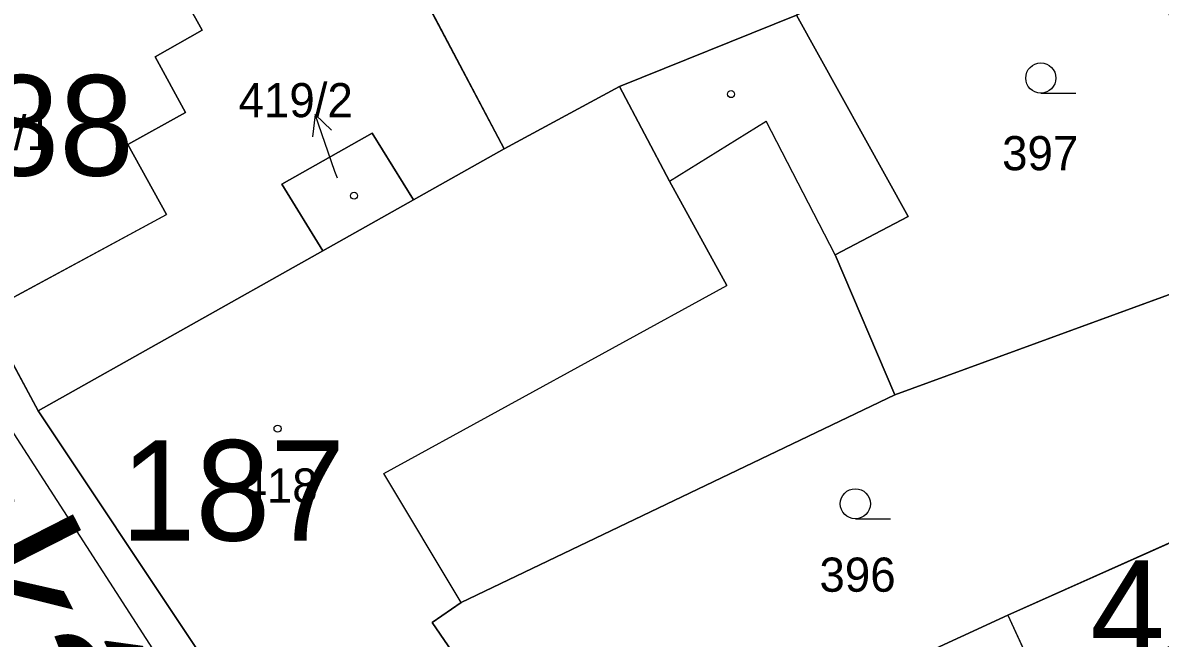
# Model space of a CAD drawing. Extents: x -689422 to -685210, y -987725 to -982160.
# Drawn here: x -687063.9 to -687007.3, y -985700.6 to -985670 of the extents above; entities that cross this region are included whole.
import ezdxf

# ---------------------------------------------------------------- set-up
doc = ezdxf.new("R2010")
doc.units = 0
for name, color, linetype in [('KN_Budovy', 7, 'Continuous'), ('KN_Budovy_cisla_domovni', 7, 'Continuous'), ('KN_Hranice_parcel', 7, 'Continuous'), ('KN_Hranice_parcel_vnitrni_kresba', 7, 'Continuous'), ('KN_Parcelni cisla', 7, 'Continuous'), ('KN_Parcelni cisla_sipky', 7, 'Continuous'), ('KN_Polygon parcely', 7, 'Continuous'), ('KN_Popisy_pomistni nazvy nazvy ulic', 7, 'Continuous'), ('KN_POZEMKY_OSTATNI PLOCHA', 7, 'Continuous'), ('KN_POZEMKY_ZAHRADA', 7, 'Continuous'), ('KN_POZEMKY_ZASTAVENA PLOCHA', 7, 'Continuous'), ('KN_VYUZITI_16_ostatni plocha_silnice', 7, 'Continuous'), ('KN_Značky budov', 7, 'Continuous'), ('KN_Značky kultur', 7, 'Continuous')]:
    doc.layers.add(name, color=color, linetype=linetype)

msp = doc.modelspace()

# ---------------------------------------------------------------- linework, layer by layer
at = {"layer": 'KN_Budovy'}
for points in [[(-687065.77, -985684.4), (-687056.74, -985679.53), (-687058.67, -985676.04), (-687055.8, -985674.45), (-687057.3, -985671.67), (-687054.96, -985670.35), (-687057.08, -985666.54), (-687059.42, -985667.84), (-687060.95, -985665.08), (-687063.79, -985666.65), (-687064.69, -985665.03), (-687073.76, -985669.89)], [(-687040.91, -985703.65), (-687043.52, -985699.85), (-687042.07, -985698.85), (-687045.92, -985692.43), (-687028.86, -985683.06), (-687031.71, -985677.87), (-687034.2, -985673.15), (-687039.94, -985676.26), (-687044.45, -985678.8), (-687048.96, -985681.34), (-687063.12, -985689.31), (-687055.35, -985700.99), (-687052.32, -985705.52), (-687047.44, -985712.63), (-687043.35, -985709.83), (-687045.45, -985706.6)], [(-687048.96, -985681.34), (-687044.45, -985678.8), (-687046.5, -985675.48), (-687051, -985678.01)], [(-686997.42, -985696.52), (-686994.94, -985695.5), (-686996.65, -985691.65), (-686999.09, -985692.77), (-686999.22, -985692.48), (-687014.87, -985699.47), (-687012.9, -985703.76), (-687004.3, -985699.9), (-687001.52, -985706.1), (-686994.61, -985702.81)]]:
    msp.add_lwpolyline(points, close=True, dxfattribs=at)
at = {"layer": 'KN_Hranice_parcel'}
for p, q in [((-687039.94, -985676.26), (-687044.45, -985678.8)), ((-687044.45, -985678.8), (-687048.96, -985681.34)), ((-687048.96, -985681.34), (-687063.12, -985689.31)), ((-687002.7, -985682), (-687020.49, -985688.5))]:
    msp.add_line(p, q, dxfattribs=at)
for points in [[(-687051.01, -985656.16), (-687046.54, -985663.72), (-687039.94, -985676.26)], [(-687025.39, -985669.59), (-687034.2, -985673.15), (-687039.94, -985676.26)], [(-687025.39, -985669.59), (-687019.84, -985679.63), (-687023.46, -985681.53), (-687020.49, -985688.5)], [(-687063.12, -985689.31), (-687065.77, -985684.4), (-687073.76, -985669.89)], [(-687048.96, -985681.34), (-687051, -985678.01), (-687046.5, -985675.48), (-687044.45, -985678.8)], [(-687020.49, -985688.5), (-687042.07, -985698.85), (-687043.52, -985699.85), (-687040.91, -985703.65), (-687045.45, -985706.6), (-687043.35, -985709.83), (-687047.44, -985712.63)], [(-687052.32, -985705.52), (-687055.35, -985700.99), (-687063.12, -985689.31)], [(-687019.55, -985701.63), (-687014.87, -985699.47), (-686999.22, -985692.48)]]:
    msp.add_lwpolyline(points, dxfattribs=at)
at = {"layer": 'KN_Hranice_parcel_vnitrni_kresba'}
for p, q in [((-687034.2, -985673.15), (-687031.71, -985677.87)), ((-687031.71, -985677.87), (-687026.9, -985674.88)), ((-687023.46, -985681.53), (-687026.9, -985674.88)), ((-687058.67, -985676.04), (-687056.74, -985679.53)), ((-687031.71, -985677.87), (-687028.86, -985683.06)), ((-687065.77, -985684.4), (-687056.74, -985679.53)), ((-687045.92, -985692.43), (-687028.86, -985683.06)), ((-687067.73, -985685.2), (-687056.94, -985701.92)), ((-687042.07, -985698.85), (-687045.92, -985692.43)), ((-687014.87, -985699.47), (-687012.9, -985703.76))]:
    msp.add_line(p, q, dxfattribs=at)
msp.add_lwpolyline([(-687063.79, -985666.65), (-687060.95, -985665.08), (-687059.42, -985667.84), (-687057.08, -985666.54), (-687054.96, -985670.35), (-687057.3, -985671.67), (-687055.8, -985674.45), (-687058.67, -985676.04)], dxfattribs=at)
at = {"layer": 'KN_Parcelni cisla_sipky'}
for p, q in [((-687049.337, -985674.543), (-687049.484, -985675.652)), ((-687048.36, -985677.38), (-687049.337, -985674.543)), ((-687049.337, -985674.543), (-687048.538, -985675.326)), ((-687048.24, -985677.72), (-687048.36, -985677.38))]:
    msp.add_line(p, q, dxfattribs=at)
at = {"layer": 'KN_Polygon parcely'}
msp.add_lwpolyline([(-687020.66, -985773.27), (-687027.92, -985760.05), (-687038.19, -985741.16), (-687054.79, -985707.03), (-687052.32, -985705.52), (-687055.35, -985700.99), (-687063.12, -985689.31), (-687065.77, -985684.4), (-687073.76, -985669.89), (-687076.23, -985665.28), (-687077.87, -985662.32), (-687085.73, -985648.26), (-687089.42, -985641.53), (-687095.13, -985631.05), (-687098.8, -985624.36), (-687102.51, -985617.64), (-687103.3, -985616.19), (-687104.11, -985614.71), (-687107.16, -985609.24), (-687108.58, -985606.46), (-687118.07, -985589.66), (-687126.02, -985576.52)], dxfattribs=at)
for points in [[(-687049.02, -985654.85), (-687051.01, -985656.16), (-687046.54, -985663.72), (-687039.94, -985676.26), (-687034.2, -985673.15), (-687025.39, -985669.59), (-687009.87, -985660.45), (-687017.09, -985638.65), (-687039.92, -985649.97)], [(-687044.45, -985678.8), (-687039.94, -985676.26), (-687046.54, -985663.72), (-687051.01, -985656.16), (-687058.08, -985660.72), (-687062.44, -985660.06), (-687060.95, -985663.03), (-687064.69, -985665.03), (-687073.76, -985669.89), (-687065.77, -985684.4), (-687063.12, -985689.31), (-687048.96, -985681.34), (-687051, -985678.01), (-687046.5, -985675.48)], [(-687009.87, -985660.45), (-687025.39, -985669.59), (-687019.84, -985679.63), (-687023.46, -985681.53), (-687020.49, -985688.5), (-687002.7, -985682)], [(-687048.96, -985681.34), (-687063.12, -985689.31), (-687055.35, -985700.99), (-687052.32, -985705.52), (-687047.44, -985712.63), (-687043.35, -985709.83), (-687045.45, -985706.6), (-687040.91, -985703.65), (-687043.52, -985699.85), (-687042.07, -985698.85), (-687020.49, -985688.5), (-687023.46, -985681.53), (-687019.84, -985679.63), (-687025.39, -985669.59), (-687034.2, -985673.15), (-687039.94, -985676.26), (-687044.45, -985678.8)], [(-687048.96, -985681.34), (-687044.45, -985678.8), (-687046.5, -985675.48), (-687051, -985678.01)], [(-687040.91, -985703.65), (-687045.45, -985706.6), (-687043.35, -985709.83), (-687047.44, -985712.63), (-687045.97, -985714.83), (-687029.37, -985705.49), (-687019.55, -985701.63), (-687014.87, -985699.47), (-686999.22, -985692.48), (-687002.7, -985682), (-687020.49, -985688.5), (-687042.07, -985698.85), (-687043.52, -985699.85)], [(-686999.09, -985692.77), (-686999.22, -985692.48), (-687014.87, -985699.47), (-687019.55, -985701.63), (-687014.59, -985712.45), (-687001.52, -985706.1), (-686994.61, -985702.81), (-686997.42, -985696.52), (-686994.94, -985695.5), (-686996.65, -985691.65)]]:
    msp.add_lwpolyline(points, close=True, dxfattribs=at)
at = {"layer": 'KN_POZEMKY_OSTATNI PLOCHA'}
for p, q in [((-687065.77, -985684.4), (-687063.12, -985689.31)), ((-687063.12, -985689.31), (-687055.35, -985700.99))]:
    msp.add_line(p, q, dxfattribs=at)
at = {"layer": 'KN_POZEMKY_ZAHRADA'}
for p, q in [((-687039.94, -985676.26), (-687046.54, -985663.72)), ((-687025.39, -985669.59), (-687034.2, -985673.15)), ((-687019.84, -985679.63), (-687025.39, -985669.59)), ((-687034.2, -985673.15), (-687039.94, -985676.26)), ((-687023.46, -985681.53), (-687019.84, -985679.63)), ((-687020.49, -985688.5), (-687023.46, -985681.53)), ((-687002.7, -985682), (-687020.49, -985688.5)), ((-687020.49, -985688.5), (-687002.7, -985682)), ((-687042.07, -985698.85), (-687020.49, -985688.5)), ((-686999.22, -985692.48), (-687014.87, -985699.47)), ((-687043.52, -985699.85), (-687042.07, -985698.85)), ((-687014.87, -985699.47), (-687019.55, -985701.63)), ((-687040.91, -985703.65), (-687043.52, -985699.85))]:
    msp.add_line(p, q, dxfattribs=at)
at = {"layer": 'KN_POZEMKY_ZASTAVENA PLOCHA'}
for p, q in [((-687046.54, -985663.72), (-687039.94, -985676.26)), ((-687034.2, -985673.15), (-687025.39, -985669.59)), ((-687025.39, -985669.59), (-687019.84, -985679.63)), ((-687039.94, -985676.26), (-687034.2, -985673.15)), ((-687051, -985678.01), (-687046.5, -985675.48)), ((-687046.5, -985675.48), (-687051, -985678.01)), ((-687046.5, -985675.48), (-687044.45, -985678.8)), ((-687044.45, -985678.8), (-687046.5, -985675.48)), ((-687044.45, -985678.8), (-687039.94, -985676.26)), ((-687039.94, -985676.26), (-687044.45, -985678.8)), ((-687048.96, -985681.34), (-687051, -985678.01)), ((-687051, -985678.01), (-687048.96, -985681.34)), ((-687048.96, -985681.34), (-687044.45, -985678.8)), ((-687044.45, -985678.8), (-687048.96, -985681.34)), ((-687019.84, -985679.63), (-687023.46, -985681.53)), ((-687063.12, -985689.31), (-687048.96, -985681.34)), ((-687048.96, -985681.34), (-687063.12, -985689.31)), ((-687023.46, -985681.53), (-687020.49, -985688.5)), ((-687063.12, -985689.31), (-687065.77, -985684.4)), ((-687020.49, -985688.5), (-687042.07, -985698.85)), ((-687055.35, -985700.99), (-687063.12, -985689.31)), ((-687014.87, -985699.47), (-686999.22, -985692.48)), ((-687042.07, -985698.85), (-687043.52, -985699.85)), ((-687019.55, -985701.63), (-687014.87, -985699.47)), ((-687043.52, -985699.85), (-687040.91, -985703.65))]:
    msp.add_line(p, q, dxfattribs=at)
at = {"layer": 'KN_VYUZITI_16_ostatni plocha_silnice'}
for p, q in [((-687065.77, -985684.4), (-687063.12, -985689.31)), ((-687063.12, -985689.31), (-687055.35, -985700.99))]:
    msp.add_line(p, q, dxfattribs=at)
at = {"layer": 'KN_Značky budov'}
for centre in [(-687028.647, -985673.529), (-687047.407, -985678.589), (-687051.217, -985690.189)]:
    msp.add_circle(centre, 0.175, dxfattribs=at)
at = {"layer": 'KN_Značky kultur'}
for p, q in [((-687013.233, -985673.48), (-687011.483, -985673.48)), ((-687022.463, -985694.68), (-687020.713, -985694.68))]:
    msp.add_line(p, q, dxfattribs=at)
for centre in [(-687013.233, -985672.73), (-687022.463, -985693.93)]:
    msp.add_circle(centre, 0.75, dxfattribs=at)

# ---------------------------------------------------------------- texts
at = {"layer": 'KN_Budovy_cisla_domovni'}
for s, p in [('188', (-687069.516, -985677.589)), ('187', (-687059.017, -985695.764)), ('436', (-687010.778, -985701.749))]:
    msp.add_text(s, height=5, dxfattribs=at).set_placement(p)
at = {"layer": 'KN_Parcelni cisla'}
for s, p in [('419/2', (-687053.158, -985674.68)), ('419/1', (-687068.138, -985676.31)), ('397', (-687015.16, -985677.32)), ('418', (-687053.01, -985693.87)), ('396', (-687024.25, -985698.31))]:
    msp.add_text(s, height=1.7, dxfattribs=at).set_placement(p)
at = {"layer": 'KN_Popisy_pomistni nazvy nazvy ulic'}
msp.add_text('Pražská', height=7.5, rotation=297, dxfattribs=at).set_placement((-687080.377, -985674.595))

doc.saveas('drawing.dxf')
